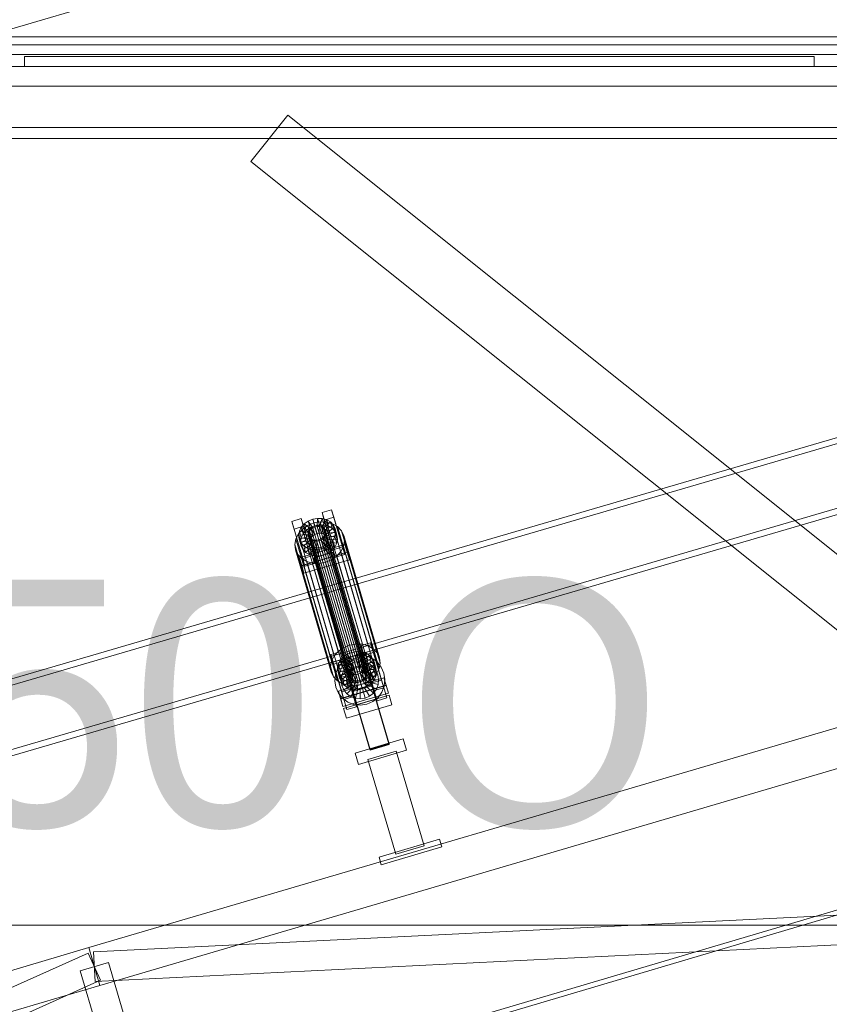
# Model space of a CAD drawing. Header units: millimetres. Extents: x -2233 to 65662, y -50530 to 6847.
# Tile 536 of 656: x 2519 to 3339, y 620 to 1617. Entities that reach past the tile are written whole.
import ezdxf

# ---------------------------------------------------------------- set-up
doc = ezdxf.new("R2010")
doc.units = ezdxf.units.MM
for name, color, linetype, lineweight in [('COTAS_O', 1, 'Continuous', 0), ('COTAS_P', 1, 'Continuous', 0), ('lateral_C01', 7, 'Continuous', 0), ('lateral_tolva', 7, 'Continuous', 0)]:
    doc.layers.add(name, color=color, linetype=linetype, lineweight=lineweight)
doc.dimstyles.new('R19_100', dxfattribs={"dimtxt": 250, "dimasz": 150, "dimexe": 150, "dimexo": 80, "dimgap": 100, "dimtad": 1, "dimtih": 1, "dimtoh": 1, "dimdsep": 46, "dimcen": 0.09, "dimadec": 0, "dimazin": 0, "dimtfac": 1, "dimtdec": 4, "dimtofl": 0, "dimtmove": 0, "dimatfit": 3, "dimfxl": 1, "dimtolj": 1, "dimtzin": 0, "dimarcsym": 0})

# ---------------------------------------------------------------- blocks, each defined once
blk = doc.blocks.new('DIM_R32_1')
at = {"layer": 'COTAS_P'}
for p, q in [((795.97, 1103.41), (9904.9, 3783.41)), ((9904.9, 3783.41), (9748.3, 3784.24)), ((9904.9, 3783.41), (9773.7, 3697.9)), ((10158.93, 2920), (9904.9, 3783.41)), ((795.97, 1103.41), (927.17, 1188.91)), ((1050, 240), (795.97, 1103.41)), ((795.97, 1103.41), (952.57, 1102.57))]:
    blk.add_line(p, q, dxfattribs=at)
blk.add_text('9495 P', height=250, rotation=16.39477, dxfattribs=at).set_placement((5322.21, 2539.34))
blk = doc.blocks.new('DIM_R32_16')
at = {"layer": 'COTAS_O'}
for p, q in [((349.2, 1600), (349.2, 700)), ((3799.2, 1600), (3799.2, 700)), ((349.2, 700), (499.2, 745)), ((3799.2, 700), (3649.2, 745)), ((349.2, 700), (3799.2, 700)), ((349.2, 700), (499.2, 655)), ((3799.2, 700), (3649.2, 655))]:
    blk.add_line(p, q, dxfattribs=at)
blk.add_text('3450 O', height=250, dxfattribs=at).set_placement((2074.2, 800))

msp = doc.modelspace()

# ---------------------------------------------------------------- linework, layer by layer
at = {"layer": 'lateral_C01'}
for p, q in [((1105.699, 51.872), (10210.031, 2747.406)), ((1107.119, 47.078), (10211.451, 2742.611)), ((3776.302, 1319.447), (2835.677, 1044.442)), ((2837.361, 1038.683), (3777.985, 1313.688)), ((2854.991, 978.379), (3795.616, 1253.383)), ((3797.3, 1247.624), (2856.675, 972.62)), ((2825.563, 1118.063), (2835.157, 1120.886)), ((2827.817, 1110.356), (2825.563, 1118.063)), ((2825.563, 1118.063), (2836.693, 1080.352)), ((2835.157, 1120.886), (2837.41, 1113.178)), ((2846.286, 1083.174), (2835.157, 1120.886)), ((2794.864, 1109.031), (2804.458, 1111.853)), ((2797.118, 1101.323), (2794.864, 1109.031)), ((2794.864, 1109.031), (2805.994, 1071.32)), ((2804.458, 1111.853), (2806.711, 1104.146)), ((2815.587, 1074.142), (2804.458, 1111.853)), ((2807.576, 1106.584), (2811.532, 1109.368)), ((2811.084, 1104.949), (2817.19, 1107.485)), ((2811.532, 1109.368), (2816.099, 1111.265)), ((2816.254, 1102.51), (2811.532, 1109.368)), ((2811.532, 1109.368), (2813.463, 1102.762)), ((2816.099, 1111.265), (2820.967, 1112.144)), ((2818.418, 1103.409), (2816.099, 1111.265)), ((2816.099, 1111.265), (2818.03, 1104.659)), ((2817.19, 1107.485), (2823.698, 1108.66)), ((2817.19, 1107.485), (2853.405, 983.615)), ((2820.723, 1103.825), (2820.967, 1112.144)), ((2820.967, 1112.144), (2825.803, 1111.947)), ((2820.967, 1112.144), (2822.898, 1105.538)), ((2823.014, 1103.731), (2825.803, 1111.947)), ((2823.698, 1108.66), (2830.163, 1108.396)), ((2823.698, 1108.66), (2859.913, 984.791)), ((2825.134, 1103.134), (2830.278, 1110.685)), ((2825.803, 1111.947), (2830.278, 1110.685)), ((2825.803, 1111.947), (2827.734, 1105.34)), ((2826.938, 1102.073), (2834.087, 1108.446)), ((2837.41, 1113.178), (2827.817, 1110.356)), ((2838.946, 1072.644), (2827.817, 1110.356)), ((2830.163, 1108.396), (2836.146, 1106.709)), ((2830.163, 1108.396), (2866.378, 984.527)), ((2830.278, 1110.685), (2834.087, 1108.446)), ((2830.278, 1110.685), (2832.21, 1104.079)), ((2834.087, 1108.446), (2836.971, 1105.381)), ((2834.087, 1108.446), (2836.019, 1101.839)), ((2837.41, 1113.178), (2848.54, 1075.467)), ((2806.711, 1104.146), (2797.118, 1101.323)), ((2808.247, 1063.612), (2797.118, 1101.323)), ((2801.685, 1096.57), (2805.796, 1101.227)), ((2801.758, 1095.021), (2802.516, 1099.157)), ((2802.516, 1099.157), (2804.501, 1103.101)), ((2811.984, 1097.673), (2802.516, 1099.157)), ((2802.516, 1099.157), (2804.448, 1092.551)), ((2804.501, 1103.101), (2807.576, 1106.584)), ((2812.924, 1099.541), (2804.501, 1103.101)), ((2804.501, 1103.101), (2806.432, 1096.494)), ((2805.796, 1101.227), (2811.084, 1104.949)), ((2805.796, 1101.227), (2842.011, 977.357)), ((2809.507, 1099.977), (2806.432, 1096.494)), ((2806.711, 1104.146), (2817.841, 1066.435)), ((2814.38, 1101.191), (2807.576, 1106.584)), ((2807.576, 1106.584), (2809.507, 1099.977)), ((2813.463, 1102.762), (2809.507, 1099.977)), ((2809.507, 1099.977), (2816.312, 1094.585)), ((2811.084, 1104.949), (2847.299, 981.08)), ((2811.303, 1096.815), (2811.662, 1098.774)), ((2811.984, 1097.673), (2811.625, 1095.714)), ((2811.662, 1098.774), (2812.602, 1100.642)), ((2811.662, 1098.774), (2853.671, 955.086)), ((2812.924, 1099.541), (2811.984, 1097.673)), ((2813.915, 1091.067), (2811.984, 1097.673)), ((2812.602, 1100.642), (2814.058, 1102.292)), ((2812.602, 1100.642), (2854.611, 956.954)), ((2814.38, 1101.191), (2812.924, 1099.541)), ((2814.855, 1092.935), (2812.924, 1099.541)), ((2818.03, 1104.659), (2813.463, 1102.762)), ((2813.463, 1102.762), (2818.186, 1095.904)), ((2814.058, 1102.292), (2815.932, 1103.611)), ((2814.058, 1102.292), (2856.068, 958.604)), ((2816.254, 1102.51), (2814.38, 1101.191)), ((2816.312, 1094.585), (2814.38, 1101.191)), ((2815.932, 1103.611), (2818.096, 1104.51)), ((2815.932, 1103.611), (2857.941, 959.923)), ((2818.418, 1103.409), (2816.254, 1102.51)), ((2818.186, 1095.904), (2816.254, 1102.51)), ((2822.898, 1105.538), (2818.03, 1104.659)), ((2818.03, 1104.659), (2820.349, 1096.802)), ((2818.096, 1104.51), (2820.402, 1104.926)), ((2818.096, 1104.51), (2860.105, 960.821)), ((2820.723, 1103.825), (2818.418, 1103.409)), ((2820.349, 1096.802), (2818.418, 1103.409)), ((2820.402, 1104.926), (2822.692, 1104.832)), ((2820.402, 1104.926), (2862.411, 961.238)), ((2823.014, 1103.731), (2820.723, 1103.825)), ((2822.655, 1097.219), (2820.723, 1103.825)), ((2822.898, 1105.538), (2822.655, 1097.219)), ((2822.692, 1104.832), (2824.812, 1104.235)), ((2822.692, 1104.832), (2864.702, 961.144)), ((2827.734, 1105.34), (2822.898, 1105.538)), ((2825.134, 1103.134), (2823.014, 1103.731)), ((2824.946, 1097.125), (2823.014, 1103.731)), ((2824.812, 1104.235), (2826.616, 1103.174)), ((2824.812, 1104.235), (2866.821, 960.546)), ((2827.734, 1105.34), (2824.946, 1097.125)), ((2826.938, 1102.073), (2825.134, 1103.134)), ((2827.066, 1096.527), (2825.134, 1103.134)), ((2826.616, 1103.174), (2827.982, 1101.723)), ((2826.616, 1103.174), (2868.626, 959.486)), ((2828.304, 1100.621), (2826.938, 1102.073)), ((2828.87, 1095.467), (2826.938, 1102.073)), ((2832.21, 1104.079), (2827.066, 1096.527)), ((2832.21, 1104.079), (2827.734, 1105.34)), ((2827.982, 1101.723), (2828.817, 1099.979)), ((2827.982, 1101.723), (2869.992, 958.034)), ((2828.304, 1100.621), (2836.971, 1105.381)), ((2829.139, 1098.878), (2828.304, 1100.621)), ((2830.236, 1094.015), (2828.304, 1100.621)), ((2829.063, 1098.062), (2828.703, 1096.103)), ((2828.817, 1099.979), (2829.063, 1098.062)), ((2870.826, 956.291), (2828.817, 1099.979)), ((2836.019, 1101.839), (2828.87, 1095.467)), ((2829.063, 1098.062), (2871.072, 954.374)), ((2838.732, 1101.7), (2829.139, 1098.878)), ((2829.139, 1098.878), (2831.07, 1092.272)), ((2829.384, 1096.961), (2829.139, 1098.878)), ((2829.384, 1096.961), (2839.251, 1097.654)), ((2838.902, 1098.775), (2830.236, 1094.015)), ((2836.019, 1101.839), (2832.21, 1104.079)), ((2838.902, 1098.775), (2836.019, 1101.839)), ((2836.146, 1106.709), (2841.238, 1103.716)), ((2836.146, 1106.709), (2872.36, 982.84)), ((2836.971, 1105.381), (2838.732, 1101.7)), ((2836.971, 1105.381), (2838.902, 1098.775)), ((2839.251, 1097.654), (2838.493, 1093.518)), ((2840.663, 1095.094), (2838.732, 1101.7)), ((2838.732, 1101.7), (2839.251, 1097.654)), ((2840.663, 1095.094), (2838.902, 1098.775)), ((2839.251, 1097.654), (2841.183, 1091.048)), ((2841.238, 1103.716), (2845.092, 1099.619)), ((2841.238, 1103.716), (2877.453, 979.846)), ((2845.092, 1099.619), (2847.447, 1094.698)), ((2845.092, 1099.619), (2881.307, 975.75)), ((2798.019, 1085.769), (2799.032, 1091.298)), ((2799.032, 1091.298), (2801.685, 1096.57)), ((2799.032, 1091.298), (2835.247, 967.429)), ((2801.685, 1096.57), (2837.9, 972.701)), ((2811.625, 1095.714), (2801.758, 1095.021)), ((2801.758, 1095.021), (2803.689, 1088.415)), ((2802.277, 1090.975), (2801.758, 1095.021)), ((2811.87, 1093.797), (2802.277, 1090.975)), ((2802.277, 1090.975), (2804.208, 1084.368)), ((2804.038, 1087.294), (2802.277, 1090.975)), ((2804.448, 1092.551), (2803.689, 1088.415)), ((2803.689, 1088.415), (2813.556, 1089.108)), ((2803.689, 1088.415), (2804.208, 1084.368)), ((2812.705, 1092.054), (2804.038, 1087.294)), ((2804.038, 1087.294), (2805.97, 1080.688)), ((2806.922, 1084.23), (2804.038, 1087.294)), ((2806.432, 1096.494), (2804.448, 1092.551)), ((2804.448, 1092.551), (2813.915, 1091.067)), ((2806.432, 1096.494), (2814.855, 1092.935)), ((2814.071, 1090.602), (2806.922, 1084.23)), ((2815.875, 1089.542), (2810.731, 1081.99)), ((2811.549, 1094.898), (2811.303, 1096.815)), ((2811.303, 1096.815), (2853.312, 953.127)), ((2812.383, 1093.155), (2811.549, 1094.898)), ((2811.549, 1094.898), (2853.558, 951.21)), ((2813.556, 1089.108), (2811.625, 1095.714)), ((2811.625, 1095.714), (2811.87, 1093.797)), ((2813.802, 1087.191), (2811.87, 1093.797)), ((2811.87, 1093.797), (2812.705, 1092.054)), ((2813.749, 1091.703), (2812.383, 1093.155)), ((2812.383, 1093.155), (2854.392, 949.467)), ((2814.636, 1085.448), (2812.705, 1092.054)), ((2812.705, 1092.054), (2814.071, 1090.602)), ((2813.556, 1089.108), (2813.915, 1091.067)), ((2813.802, 1087.191), (2813.556, 1089.108)), ((2815.553, 1090.643), (2813.749, 1091.703)), ((2813.749, 1091.703), (2855.758, 948.015)), ((2813.915, 1091.067), (2814.855, 1092.935)), ((2816.002, 1083.996), (2814.071, 1090.602)), ((2814.071, 1090.602), (2815.875, 1089.542)), ((2814.855, 1092.935), (2816.312, 1094.585)), ((2817.995, 1088.944), (2815.206, 1080.729)), ((2817.673, 1090.045), (2815.553, 1090.643)), ((2815.553, 1090.643), (2857.562, 946.954)), ((2817.806, 1082.935), (2815.875, 1089.542)), ((2815.875, 1089.542), (2817.995, 1088.944)), ((2816.312, 1094.585), (2818.186, 1095.904)), ((2819.964, 1089.951), (2817.673, 1090.045)), ((2817.673, 1090.045), (2859.682, 946.357)), ((2819.926, 1082.338), (2817.995, 1088.944)), ((2817.995, 1088.944), (2820.286, 1088.85)), ((2818.186, 1095.904), (2820.349, 1096.802)), ((2822.269, 1090.368), (2819.964, 1089.951)), ((2819.964, 1089.951), (2861.973, 946.263)), ((2820.286, 1088.85), (2820.042, 1080.531)), ((2820.286, 1088.85), (2822.591, 1089.267)), ((2822.217, 1082.244), (2820.286, 1088.85)), ((2820.349, 1096.802), (2822.655, 1097.219)), ((2824.433, 1091.266), (2822.269, 1090.368)), ((2822.269, 1090.368), (2864.279, 946.68)), ((2822.591, 1089.267), (2824.755, 1090.165)), ((2822.591, 1089.267), (2824.91, 1081.41)), ((2824.523, 1082.66), (2822.591, 1089.267)), ((2822.655, 1097.219), (2824.946, 1097.125)), ((2826.307, 1092.585), (2824.433, 1091.266)), ((2824.433, 1091.266), (2866.442, 947.578)), ((2824.755, 1090.165), (2826.629, 1091.484)), ((2824.755, 1090.165), (2829.477, 1083.307)), ((2826.686, 1083.559), (2824.755, 1090.165)), ((2824.946, 1097.125), (2827.066, 1096.527)), ((2827.763, 1094.235), (2826.307, 1092.585)), ((2826.307, 1092.585), (2868.316, 948.897)), ((2826.629, 1091.484), (2828.085, 1093.134)), ((2826.629, 1091.484), (2833.433, 1086.092)), ((2828.56, 1084.878), (2826.629, 1091.484)), ((2827.066, 1096.527), (2828.87, 1095.467)), ((2828.703, 1096.103), (2827.763, 1094.235)), ((2827.763, 1094.235), (2869.773, 950.547)), ((2828.085, 1093.134), (2829.025, 1095.002)), ((2828.085, 1093.134), (2836.508, 1089.574)), ((2830.017, 1086.528), (2828.085, 1093.134)), ((2828.703, 1096.103), (2870.713, 952.415)), ((2828.87, 1095.467), (2830.236, 1094.015)), ((2829.025, 1095.002), (2829.384, 1096.961)), ((2829.025, 1095.002), (2838.493, 1093.518)), ((2830.957, 1088.396), (2829.025, 1095.002)), ((2831.316, 1090.355), (2829.384, 1096.961)), ((2830.957, 1088.396), (2830.017, 1086.528)), ((2830.236, 1094.015), (2831.07, 1092.272)), ((2831.316, 1090.355), (2830.957, 1088.396)), ((2840.424, 1086.912), (2830.957, 1088.396)), ((2831.07, 1092.272), (2840.663, 1095.094)), ((2831.07, 1092.272), (2831.316, 1090.355)), ((2841.183, 1091.048), (2831.316, 1090.355)), ((2836.508, 1089.574), (2833.433, 1086.092)), ((2838.493, 1093.518), (2836.508, 1089.574)), ((2836.508, 1089.574), (2838.44, 1082.968)), ((2838.493, 1093.518), (2840.424, 1086.912)), ((2840.424, 1086.912), (2841.183, 1091.048)), ((2841.183, 1091.048), (2840.663, 1095.094)), ((2848.141, 1089.289), (2847.127, 1083.76)), ((2847.447, 1094.698), (2848.141, 1089.289)), ((2883.662, 970.829), (2847.447, 1094.698)), ((2848.141, 1089.289), (2884.356, 965.42)), ((2798.713, 1080.36), (2798.019, 1085.769)), ((2798.019, 1085.769), (2834.233, 961.9)), ((2801.067, 1075.439), (2798.713, 1080.36)), ((2798.713, 1080.36), (2834.927, 956.491)), ((2802.652, 1072.044), (2848.701, 1085.592)), ((2804.208, 1084.368), (2813.802, 1087.191)), ((2804.208, 1084.368), (2805.97, 1080.688)), ((2850.954, 1077.885), (2804.906, 1064.337)), ((2851.019, 1077.736), (2804.971, 1064.188)), ((2805.97, 1080.688), (2814.636, 1085.448)), ((2805.97, 1080.688), (2808.853, 1077.623)), ((2806.922, 1084.23), (2808.853, 1077.623)), ((2810.731, 1081.99), (2806.922, 1084.23)), ((2808.853, 1077.623), (2816.002, 1083.996)), ((2808.853, 1077.623), (2812.662, 1075.384)), ((2810.731, 1081.99), (2812.662, 1075.384)), ((2815.206, 1080.729), (2810.731, 1081.99)), ((2812.662, 1075.384), (2817.806, 1082.935)), ((2814.636, 1085.448), (2813.802, 1087.191)), ((2816.002, 1083.996), (2814.636, 1085.448)), ((2815.206, 1080.729), (2817.137, 1074.122)), ((2820.042, 1080.531), (2815.206, 1080.729)), ((2817.806, 1082.935), (2816.002, 1083.996)), ((2817.137, 1074.122), (2819.926, 1082.338)), ((2817.174, 1072.264), (2836.361, 1077.909)), ((2836.432, 1077.665), (2817.246, 1072.02)), ((2819.926, 1082.338), (2817.806, 1082.935)), ((2822.217, 1082.244), (2819.926, 1082.338)), ((2824.91, 1081.41), (2820.042, 1080.531)), ((2820.042, 1080.531), (2821.974, 1073.925)), ((2821.974, 1073.925), (2822.217, 1082.244)), ((2824.523, 1082.66), (2822.217, 1082.244)), ((2826.686, 1083.559), (2824.523, 1082.66)), ((2826.841, 1074.804), (2824.523, 1082.66)), ((2829.477, 1083.307), (2824.91, 1081.41)), ((2824.91, 1081.41), (2826.841, 1074.804)), ((2828.56, 1084.878), (2826.686, 1083.559)), ((2831.409, 1076.701), (2826.686, 1083.559)), ((2830.017, 1086.528), (2828.56, 1084.878)), ((2835.365, 1079.485), (2828.56, 1084.878)), ((2833.433, 1086.092), (2829.477, 1083.307)), ((2829.477, 1083.307), (2831.409, 1076.701)), ((2838.44, 1082.968), (2830.017, 1086.528)), ((2831.409, 1076.701), (2835.365, 1079.485)), ((2833.433, 1086.092), (2835.365, 1079.485)), ((2835.365, 1079.485), (2838.44, 1082.968)), ((2836.361, 1077.909), (2836.432, 1077.665)), ((2893.553, 883.534), (2836.361, 1077.909)), ((2836.432, 1077.665), (2893.625, 883.289)), ((2846.286, 1083.174), (2836.693, 1080.352)), ((2836.693, 1080.352), (2838.946, 1072.644)), ((2838.44, 1082.968), (2840.424, 1086.912)), ((2844.474, 1078.488), (2840.364, 1073.832)), ((2847.127, 1083.76), (2844.474, 1078.488)), ((2844.474, 1078.488), (2880.689, 954.619)), ((2848.54, 1075.467), (2846.286, 1083.174)), ((2847.127, 1083.76), (2883.342, 959.891)), ((2848.701, 1085.592), (2850.954, 1077.885)), ((2851.019, 1077.736), (2848.701, 1085.592)), ((2850.954, 1077.885), (2853.273, 1070.028)), ((2853.273, 1070.028), (2851.019, 1077.736)), ((2804.922, 1071.343), (2801.067, 1075.439)), ((2801.067, 1075.439), (2837.282, 951.57)), ((2804.906, 1064.337), (2802.652, 1072.044)), ((2802.652, 1072.044), (2804.971, 1064.188)), ((2810.014, 1068.349), (2804.922, 1071.343)), ((2804.922, 1071.343), (2841.137, 947.473)), ((2815.587, 1074.142), (2805.994, 1071.32)), ((2805.994, 1071.32), (2808.247, 1063.612)), ((2807.224, 1056.48), (2853.273, 1070.028)), ((2815.997, 1066.663), (2810.014, 1068.349)), ((2810.014, 1068.349), (2846.229, 944.48)), ((2812.662, 1075.384), (2817.137, 1074.122)), ((2817.841, 1066.435), (2815.587, 1074.142)), ((2817.137, 1074.122), (2821.974, 1073.925)), ((2817.246, 1072.02), (2817.174, 1072.264)), ((2874.366, 877.888), (2817.174, 1072.264)), ((2874.438, 877.644), (2817.246, 1072.02)), ((2821.974, 1073.925), (2826.841, 1074.804)), ((2828.969, 1067.574), (2822.462, 1066.398)), ((2826.841, 1074.804), (2831.409, 1076.701)), ((2835.075, 1070.109), (2828.969, 1067.574)), ((2828.969, 1067.574), (2865.184, 943.704)), ((2840.364, 1073.832), (2835.075, 1070.109)), ((2835.075, 1070.109), (2871.29, 946.24)), ((2838.946, 1072.644), (2848.54, 1075.467)), ((2840.364, 1073.832), (2876.579, 949.963)), ((2807.224, 1056.48), (2804.906, 1064.337)), ((2804.971, 1064.188), (2807.224, 1056.48)), ((2808.247, 1063.612), (2817.841, 1066.435)), ((2822.462, 1066.398), (2815.997, 1066.663)), ((2815.997, 1066.663), (2852.211, 942.793)), ((2822.462, 1066.398), (2858.677, 942.529)), ((2835.677, 1044.442), (1895.052, 769.438)), ((1896.736, 763.679), (2837.361, 1038.683)), ((2854.991, 978.379), (2835.677, 1044.442)), ((2835.677, 1044.442), (2837.361, 1038.683)), ((2837.361, 1038.683), (2856.675, 972.62)), ((2589.177, 677.216), (3740.385, 1015.921)), ((1914.367, 703.374), (2854.991, 978.379)), ((2847.299, 981.08), (2842.011, 977.357)), ((2853.405, 983.615), (2847.299, 981.08)), ((2859.913, 984.791), (2853.405, 983.615)), ((2866.378, 984.527), (2859.913, 984.791)), ((2864.997, 983.183), (2874.591, 986.006)), ((2867.251, 975.476), (2864.997, 983.183)), ((2864.997, 983.183), (2876.127, 945.472)), ((2872.36, 982.84), (2866.378, 984.527)), ((2876.844, 978.298), (2867.251, 975.476)), ((2877.453, 979.846), (2872.36, 982.84)), ((2874.591, 986.006), (2876.844, 978.298)), ((2885.72, 948.294), (2874.591, 986.006)), ((2876.844, 978.298), (2887.974, 940.587)), ((2881.307, 975.75), (2877.453, 979.846)), ((2856.675, 972.62), (1916.05, 697.615)), ((2600.468, 638.842), (3751.675, 977.547)), ((2834.298, 974.151), (2843.892, 976.974)), ((2836.552, 966.444), (2834.298, 974.151)), ((2834.298, 974.151), (2845.428, 936.44)), ((2837.9, 972.701), (2835.247, 967.429)), ((2846.145, 969.266), (2836.552, 966.444)), ((2842.011, 977.357), (2837.9, 972.701)), ((2841.95, 964.277), (2843.935, 968.221)), ((2843.892, 976.974), (2846.145, 969.266)), ((2855.021, 939.262), (2843.892, 976.974)), ((2843.935, 968.221), (2847.01, 971.704)), ((2852.358, 964.661), (2843.935, 968.221)), ((2843.935, 968.221), (2845.866, 961.615)), ((2845.452, 965.771), (2850.613, 969.934)), ((2846.145, 969.266), (2857.275, 931.555)), ((2847.01, 971.704), (2850.966, 974.489)), ((2853.814, 966.311), (2847.01, 971.704)), ((2847.01, 971.704), (2848.941, 965.098)), ((2852.897, 967.882), (2848.941, 965.098)), ((2850.613, 969.934), (2856.675, 972.62)), ((2850.966, 974.489), (2855.533, 976.385)), ((2855.688, 967.63), (2850.966, 974.489)), ((2850.966, 974.489), (2852.897, 967.882)), ((2857.464, 969.779), (2852.897, 967.882)), ((2852.897, 967.882), (2857.62, 961.024)), ((2855.688, 967.63), (2853.814, 966.311)), ((2855.533, 976.385), (2860.401, 977.265)), ((2857.852, 968.529), (2855.533, 976.385)), ((2855.533, 976.385), (2857.464, 969.779)), ((2857.852, 968.529), (2855.688, 967.63)), ((2857.62, 961.024), (2855.688, 967.63)), ((2856.675, 972.62), (2863.226, 973.645)), ((2862.332, 970.658), (2857.464, 969.779)), ((2857.464, 969.779), (2859.783, 961.922)), ((2860.157, 968.945), (2857.852, 968.529)), ((2859.783, 961.922), (2857.852, 968.529)), ((2860.157, 968.945), (2860.401, 977.265)), ((2862.448, 968.851), (2860.157, 968.945)), ((2862.089, 962.339), (2860.157, 968.945)), ((2860.401, 977.265), (2865.237, 977.067)), ((2860.401, 977.265), (2862.332, 970.658)), ((2862.332, 970.658), (2862.089, 962.339)), ((2867.168, 970.46), (2862.332, 970.658)), ((2862.448, 968.851), (2865.237, 977.067)), ((2864.568, 968.254), (2862.448, 968.851)), ((2864.38, 962.245), (2862.448, 968.851)), ((2863.226, 973.645), (2869.819, 972.94)), ((2867.168, 970.46), (2864.38, 962.245)), ((2864.568, 968.254), (2869.712, 975.805)), ((2866.372, 967.193), (2864.568, 968.254)), ((2866.5, 961.648), (2864.568, 968.254)), ((2865.237, 977.067), (2869.712, 975.805)), ((2865.237, 977.067), (2867.168, 970.46)), ((2866.372, 967.193), (2873.521, 973.566)), ((2871.644, 969.199), (2866.5, 961.648)), ((2871.644, 969.199), (2867.168, 970.46)), ((2878.38, 937.764), (2867.251, 975.476)), ((2867.738, 965.742), (2876.405, 970.501)), ((2867.905, 973.422), (2877.499, 976.245)), ((2867.905, 973.422), (2881.453, 927.374)), ((2869.712, 975.805), (2873.521, 973.566)), ((2869.712, 975.805), (2871.644, 969.199)), ((2869.819, 972.94), (2876.005, 970.552)), ((2875.453, 966.959), (2871.644, 969.199)), ((2873.521, 973.566), (2876.405, 970.501)), ((2873.521, 973.566), (2875.453, 966.959)), ((2876.005, 970.552), (2881.362, 966.645)), ((2876.405, 970.501), (2878.166, 966.821)), ((2876.405, 970.501), (2878.336, 963.895)), ((2891.047, 930.196), (2877.499, 976.245)), ((2883.662, 970.829), (2881.307, 975.75)), ((2884.356, 965.42), (2883.662, 970.829)), ((2835.247, 967.429), (2834.233, 961.9)), ((2834.233, 961.9), (2834.927, 956.491)), ((2847.681, 928.732), (2836.552, 966.444)), ((2837.206, 964.39), (2846.8, 967.213)), ((2837.206, 964.39), (2850.755, 918.342)), ((2839.157, 954.227), (2841.545, 960.413)), ((2841.192, 960.141), (2841.95, 964.277)), ((2851.059, 960.834), (2841.192, 960.141)), ((2841.192, 960.141), (2843.123, 953.535)), ((2841.711, 956.095), (2841.192, 960.141)), ((2841.545, 960.413), (2845.452, 965.771)), ((2851.304, 958.918), (2841.711, 956.095)), ((2851.418, 962.793), (2841.95, 964.277)), ((2841.95, 964.277), (2843.882, 957.671)), ((2843.882, 957.671), (2843.123, 953.535)), ((2845.866, 961.615), (2843.882, 957.671)), ((2843.882, 957.671), (2853.349, 956.187)), ((2848.941, 965.098), (2845.866, 961.615)), ((2845.866, 961.615), (2854.289, 958.055)), ((2860.348, 921.164), (2846.8, 967.213)), ((2847.164, 957.349), (2850.086, 961.357)), ((2848.941, 965.098), (2855.746, 959.705)), ((2850.086, 961.357), (2853.947, 964.471)), ((2857.327, 954.46), (2850.086, 961.357)), ((2851.418, 962.793), (2851.059, 960.834)), ((2852.99, 954.228), (2851.059, 960.834)), ((2851.059, 960.834), (2851.304, 958.918)), ((2853.236, 952.311), (2851.304, 958.918)), ((2851.304, 958.918), (2852.139, 957.174)), ((2852.358, 964.661), (2851.418, 962.793)), ((2853.349, 956.187), (2851.418, 962.793)), ((2853.814, 966.311), (2852.358, 964.661)), ((2854.289, 958.055), (2852.358, 964.661)), ((2853.349, 956.187), (2854.289, 958.055)), ((2855.746, 959.705), (2853.814, 966.311)), ((2853.947, 964.471), (2858.482, 966.48)), ((2859.156, 955.935), (2853.947, 964.471)), ((2854.289, 958.055), (2855.746, 959.705)), ((2856.068, 958.604), (2854.611, 956.954)), ((2855.746, 959.705), (2857.62, 961.024)), ((2857.941, 959.923), (2856.068, 958.604)), ((2857.62, 961.024), (2859.783, 961.922)), ((2860.105, 960.821), (2857.941, 959.923)), ((2858.482, 966.48), (2863.382, 967.247)), ((2861.304, 956.887), (2858.482, 966.48)), ((2859.783, 961.922), (2862.089, 962.339)), ((2862.411, 961.238), (2860.105, 960.821)), ((2862.089, 962.339), (2864.38, 962.245)), ((2864.702, 961.144), (2862.411, 961.238)), ((2863.625, 957.25), (2863.382, 967.247)), ((2863.382, 967.247), (2868.314, 966.719)), ((2864.38, 962.245), (2866.5, 961.648)), ((2866.821, 960.546), (2864.702, 961.144)), ((2865.961, 957), (2868.314, 966.719)), ((2866.063, 956.604), (2867.519, 958.254)), ((2867.738, 965.742), (2866.372, 967.193)), ((2868.304, 960.587), (2866.372, 967.193)), ((2866.5, 961.648), (2868.304, 960.587)), ((2868.626, 959.486), (2866.821, 960.546)), ((2867.519, 958.254), (2868.459, 960.122)), ((2867.519, 958.254), (2875.942, 954.695)), ((2869.451, 951.648), (2867.519, 958.254)), ((2868.573, 963.998), (2867.738, 965.742)), ((2869.67, 959.135), (2867.738, 965.742)), ((2868.153, 956.154), (2872.941, 964.933)), ((2875.453, 966.959), (2868.304, 960.587)), ((2868.304, 960.587), (2869.67, 959.135)), ((2868.314, 966.719), (2872.941, 964.933)), ((2868.459, 960.122), (2868.818, 962.081)), ((2868.459, 960.122), (2877.927, 958.638)), ((2870.391, 953.516), (2868.459, 960.122)), ((2878.166, 966.821), (2868.573, 963.998)), ((2868.573, 963.998), (2870.504, 957.392)), ((2868.818, 962.081), (2868.573, 963.998)), ((2869.992, 958.034), (2868.626, 959.486)), ((2868.818, 962.081), (2878.685, 962.774)), ((2870.75, 955.475), (2868.818, 962.081)), ((2878.336, 963.895), (2869.67, 959.135)), ((2869.67, 959.135), (2870.504, 957.392)), ((2870.826, 956.291), (2869.992, 958.034)), ((2870.052, 954.769), (2876.948, 962.011)), ((2870.504, 957.392), (2880.097, 960.214)), ((2871.527, 952.941), (2880.063, 958.15)), ((2872.941, 964.933), (2876.948, 962.011)), ((2878.336, 963.895), (2875.453, 966.959)), ((2877.927, 958.638), (2875.942, 954.695)), ((2876.948, 962.011), (2880.063, 958.15)), ((2878.685, 962.774), (2877.927, 958.638)), ((2877.927, 958.638), (2879.858, 952.032)), ((2880.097, 960.214), (2878.166, 966.821)), ((2878.166, 966.821), (2878.685, 962.774)), ((2880.097, 960.214), (2878.336, 963.895)), ((2878.685, 962.774), (2880.617, 956.168)), ((2880.063, 958.15), (2882.072, 953.615)), ((2880.617, 956.168), (2880.097, 960.214)), ((2880.689, 954.619), (2883.342, 959.891)), ((2881.362, 966.645), (2885.526, 961.484)), ((2883.342, 959.891), (2884.356, 965.42)), ((2885.526, 961.484), (2888.212, 955.422)), ((2834.927, 956.491), (2837.282, 951.57)), ((2837.282, 951.57), (2841.137, 947.473)), ((2838.452, 947.634), (2839.157, 954.227)), ((2841.711, 956.095), (2843.642, 949.489)), ((2843.472, 952.414), (2841.711, 956.095)), ((2842.086, 937.164), (2888.135, 950.712)), ((2843.123, 953.535), (2852.99, 954.228)), ((2843.123, 953.535), (2843.642, 949.489)), ((2852.139, 957.174), (2843.472, 952.414)), ((2843.472, 952.414), (2845.404, 945.808)), ((2846.356, 949.35), (2843.472, 952.414)), ((2843.642, 949.489), (2853.236, 952.311)), ((2843.642, 949.489), (2845.404, 945.808)), ((2844.85, 947.79), (2845.378, 952.722)), ((2854.847, 948.033), (2844.85, 947.79)), ((2845.617, 942.89), (2844.85, 947.79)), ((2845.378, 952.722), (2847.164, 957.349)), ((2855.097, 950.37), (2845.378, 952.722)), ((2845.404, 945.808), (2854.07, 950.568)), ((2853.505, 955.722), (2846.356, 949.35)), ((2846.356, 949.35), (2848.287, 942.743)), ((2850.165, 947.11), (2846.356, 949.35)), ((2855.943, 952.561), (2847.164, 957.349)), ((2848.287, 942.743), (2855.436, 949.116)), ((2855.309, 954.662), (2850.165, 947.11)), ((2852.096, 940.504), (2857.24, 948.055)), ((2854.07, 950.568), (2852.139, 957.174)), ((2852.139, 957.174), (2853.505, 955.722)), ((2852.99, 954.228), (2853.349, 956.187)), ((2853.236, 952.311), (2852.99, 954.228)), ((2854.07, 950.568), (2853.236, 952.311)), ((2853.671, 955.086), (2853.312, 953.127)), ((2853.312, 953.127), (2853.558, 951.21)), ((2855.436, 949.116), (2853.505, 955.722)), ((2853.505, 955.722), (2855.309, 954.662)), ((2853.558, 951.21), (2854.392, 949.467)), ((2854.611, 956.954), (2853.671, 955.086)), ((2855.436, 949.116), (2854.07, 950.568)), ((2854.392, 949.467), (2855.758, 948.015)), ((2857.429, 954.064), (2854.64, 945.849)), ((2854.847, 948.033), (2855.097, 950.37)), ((2855.21, 945.712), (2854.847, 948.033)), ((2855.097, 950.37), (2855.943, 952.561)), ((2857.24, 948.055), (2855.309, 954.662)), ((2855.309, 954.662), (2857.429, 954.064)), ((2857.24, 948.055), (2855.436, 949.116)), ((2855.758, 948.015), (2857.562, 946.954)), ((2855.943, 952.561), (2857.327, 954.46)), ((2859.36, 947.458), (2857.24, 948.055)), ((2857.327, 954.46), (2859.156, 955.935)), ((2859.36, 947.458), (2857.429, 954.064)), ((2857.429, 954.064), (2859.72, 953.97)), ((2859.156, 955.935), (2861.304, 956.887)), ((2859.72, 953.97), (2859.476, 945.651)), ((2859.72, 953.97), (2862.025, 954.387)), ((2861.651, 947.364), (2859.72, 953.97)), ((2861.304, 956.887), (2863.625, 957.25)), ((2863.957, 947.781), (2861.651, 947.364)), ((2862.025, 954.387), (2864.189, 955.285)), ((2862.025, 954.387), (2864.344, 946.53)), ((2863.957, 947.781), (2862.025, 954.387)), ((2863.625, 957.25), (2865.961, 957)), ((2866.12, 948.679), (2863.957, 947.781)), ((2866.275, 939.924), (2863.957, 947.781)), ((2864.189, 955.285), (2866.063, 956.604)), ((2864.189, 955.285), (2868.911, 948.427)), ((2866.12, 948.679), (2864.189, 955.285)), ((2868.911, 948.427), (2864.344, 946.53)), ((2865.961, 957), (2868.153, 956.154)), ((2866.063, 956.604), (2872.867, 951.212)), ((2867.994, 949.998), (2866.063, 956.604)), ((2867.994, 949.998), (2866.12, 948.679)), ((2870.843, 941.821), (2866.12, 948.679)), ((2866.442, 947.578), (2868.316, 948.897)), ((2869.451, 951.648), (2867.994, 949.998)), ((2874.799, 944.605), (2867.994, 949.998)), ((2868.153, 956.154), (2870.052, 954.769)), ((2868.316, 948.897), (2869.773, 950.547)), ((2872.867, 951.212), (2868.911, 948.427)), ((2868.911, 948.427), (2870.843, 941.821)), ((2870.391, 953.516), (2869.451, 951.648)), ((2877.874, 948.088), (2869.451, 951.648)), ((2869.773, 950.547), (2870.713, 952.415)), ((2870.052, 954.769), (2871.527, 952.941)), ((2870.75, 955.475), (2870.391, 953.516)), ((2879.858, 952.032), (2870.391, 953.516)), ((2870.504, 957.392), (2870.75, 955.475)), ((2870.713, 952.415), (2871.072, 954.374)), ((2880.617, 956.168), (2870.75, 955.475)), ((2871.072, 954.374), (2870.826, 956.291)), ((2871.29, 946.24), (2876.579, 949.963)), ((2871.527, 952.941), (2872.478, 950.793)), ((2882.072, 953.615), (2872.478, 950.793)), ((2872.478, 950.793), (2872.842, 948.472)), ((2872.842, 948.472), (2872.592, 946.135)), ((2872.842, 948.472), (2882.839, 948.715)), ((2875.942, 954.695), (2872.867, 951.212)), ((2872.867, 951.212), (2874.799, 944.605)), ((2874.799, 944.605), (2877.874, 948.088)), ((2875.942, 954.695), (2877.874, 948.088)), ((2885.72, 948.294), (2876.127, 945.472)), ((2876.579, 949.963), (2880.689, 954.619)), ((2877.874, 948.088), (2879.858, 952.032)), ((2879.858, 952.032), (2880.617, 956.168)), ((2882.072, 953.615), (2882.839, 948.715)), ((2882.839, 948.715), (2882.311, 943.783)), ((2887.974, 940.587), (2885.72, 948.294)), ((2888.135, 950.712), (2890.388, 943.005)), ((2890.453, 942.856), (2888.135, 950.712)), ((2888.212, 955.422), (2889.237, 948.871)), ((2889.237, 948.871), (2888.532, 942.278)), ((2839.477, 941.083), (2838.452, 947.634)), ((2842.163, 935.021), (2839.477, 941.083)), ((2841.137, 947.473), (2846.229, 944.48)), ((2890.388, 943.005), (2844.34, 929.457)), ((2890.453, 942.856), (2844.405, 929.308)), ((2845.404, 945.808), (2848.287, 942.743)), ((2855.021, 939.262), (2845.428, 936.44)), ((2855.21, 945.712), (2845.617, 942.89)), ((2847.626, 938.355), (2845.617, 942.89)), ((2846.229, 944.48), (2852.211, 942.793)), ((2856.162, 943.564), (2847.626, 938.355)), ((2850.74, 934.494), (2847.626, 938.355)), ((2848.287, 942.743), (2852.096, 940.504)), ((2850.165, 947.11), (2852.096, 940.504)), ((2854.64, 945.849), (2850.165, 947.11)), ((2857.637, 941.736), (2850.74, 934.494)), ((2852.096, 940.504), (2856.571, 939.243)), ((2852.211, 942.793), (2858.677, 942.529)), ((2854.64, 945.849), (2856.571, 939.243)), ((2859.476, 945.651), (2854.64, 945.849)), ((2859.535, 940.351), (2854.748, 931.572)), ((2857.275, 931.555), (2855.021, 939.262)), ((2856.162, 943.564), (2855.21, 945.712)), ((2857.637, 941.736), (2856.162, 943.564)), ((2856.527, 937.66), (2875.713, 943.306)), ((2856.571, 939.243), (2859.36, 947.458)), ((2856.571, 939.243), (2861.408, 939.045)), ((2875.948, 942.509), (2856.761, 936.863)), ((2857.562, 946.954), (2859.682, 946.357)), ((2859.535, 940.351), (2857.637, 941.736)), ((2858.677, 942.529), (2865.184, 943.704)), ((2861.651, 947.364), (2859.36, 947.458)), ((2861.727, 939.505), (2859.375, 929.786)), ((2864.344, 946.53), (2859.476, 945.651)), ((2859.476, 945.651), (2861.408, 939.045)), ((2861.727, 939.505), (2859.535, 940.351)), ((2859.682, 946.357), (2861.973, 946.263)), ((2861.408, 939.045), (2861.651, 947.364)), ((2861.408, 939.045), (2866.275, 939.924)), ((2864.063, 939.255), (2861.727, 939.505)), ((2861.973, 946.263), (2864.279, 946.68)), ((2866.385, 939.618), (2864.063, 939.255)), ((2864.063, 939.255), (2864.307, 929.258)), ((2864.279, 946.68), (2866.442, 947.578)), ((2864.344, 946.53), (2866.275, 939.924)), ((2865.184, 943.704), (2871.29, 946.24)), ((2866.275, 939.924), (2870.843, 941.821)), ((2868.533, 940.57), (2866.385, 939.618)), ((2866.385, 939.618), (2869.207, 930.025)), ((2870.361, 942.045), (2868.533, 940.57)), ((2868.533, 940.57), (2873.742, 932.034)), ((2871.746, 943.944), (2870.361, 942.045)), ((2870.361, 942.045), (2877.602, 935.148)), ((2870.843, 941.821), (2874.799, 944.605)), ((2872.592, 946.135), (2871.746, 943.944)), ((2871.746, 943.944), (2880.525, 939.156)), ((2872.592, 946.135), (2882.311, 943.783)), ((2875.713, 943.306), (2875.948, 942.509)), ((2893.241, 883.743), (2875.713, 943.306)), ((2875.948, 942.509), (2893.476, 882.946)), ((2876.127, 945.472), (2878.38, 937.764)), ((2880.525, 939.156), (2877.602, 935.148)), ((2878.38, 937.764), (2887.974, 940.587)), ((2882.311, 943.783), (2880.525, 939.156)), ((2888.532, 942.278), (2886.144, 936.092)), ((2890.388, 943.005), (2892.707, 935.148)), ((2892.707, 935.148), (2890.453, 942.856)), ((2844.34, 929.457), (2842.086, 937.164)), ((2842.086, 937.164), (2844.405, 929.308)), ((2846.326, 929.86), (2842.163, 935.021)), ((2846.658, 921.6), (2844.34, 929.457)), ((2844.405, 929.308), (2846.658, 921.6)), ((2845.428, 936.44), (2847.681, 928.732)), ((2851.684, 925.953), (2846.326, 929.86)), ((2846.658, 921.6), (2892.707, 935.148)), ((2847.312, 919.414), (2893.36, 932.962)), ((2847.681, 928.732), (2857.275, 931.555)), ((2854.748, 931.572), (2850.74, 934.494)), ((2859.375, 929.786), (2854.748, 931.572)), ((2856.761, 936.863), (2856.527, 937.66)), ((2874.055, 878.097), (2856.527, 937.66)), ((2874.289, 877.3), (2856.761, 936.863)), ((2864.307, 929.258), (2859.375, 929.786)), ((2879.93, 929.01), (2860.743, 923.365)), ((2869.207, 930.025), (2864.307, 929.258)), ((2873.742, 932.034), (2869.207, 930.025)), ((2877.602, 935.148), (2873.742, 932.034)), ((2882.237, 930.734), (2877.076, 926.571)), ((2879.93, 929.01), (2893.365, 883.346)), ((2881.453, 927.374), (2891.047, 930.196)), ((2886.144, 936.092), (2882.237, 930.734)), ((2896.183, 923.368), (2893.36, 932.962)), ((2847.312, 919.414), (2850.135, 909.82)), ((2850.135, 909.82), (2896.183, 923.368)), ((2850.755, 918.342), (2860.348, 921.164)), ((2857.87, 923.565), (2851.684, 925.953)), ((2864.463, 922.86), (2857.87, 923.565)), ((2874.178, 877.701), (2860.743, 923.365)), ((2871.014, 923.885), (2864.463, 922.86)), ((2877.076, 926.571), (2871.014, 923.885)), ((2859.122, 874.313), (2907.856, 888.652)), ((2911.243, 877.14), (2907.856, 888.652)), ((2893.241, 883.743), (2874.055, 878.097)), ((2874.055, 878.097), (2874.289, 877.3)), ((2893.365, 883.346), (2874.178, 877.701)), ((2874.289, 877.3), (2893.476, 882.946)), ((2893.553, 883.534), (2874.366, 877.888)), ((2874.366, 877.888), (2874.438, 877.644)), ((2874.438, 877.644), (2893.625, 883.289)), ((2893.476, 882.946), (2893.241, 883.743)), ((2893.625, 883.289), (2893.553, 883.534)), ((2859.122, 874.313), (2862.509, 862.801)), ((2862.509, 862.801), (2911.243, 877.14)), ((2871.922, 867.655), (2900.702, 876.123)), ((2928.896, 780.294), (2900.702, 876.123)), ((2871.922, 867.655), (2900.116, 771.827)), ((2883.243, 768.947), (2944.641, 787.011)), ((2885.501, 761.272), (2946.899, 779.336)), ((2900.116, 771.827), (2928.896, 780.294)), ((2946.899, 779.336), (2944.641, 787.011)), ((2883.243, 768.947), (2885.501, 761.272)), ((2594.087, 673.011), (3827.149, 733.507)), ((2595.558, 643.047), (3828.619, 703.543)), ((1437.97, 338.511), (2589.177, 677.216)), ((1483.761, 175.677), (2588.679, 671.713)), ((2588.679, 671.713), (2600.966, 644.345)), ((2589.177, 677.216), (2600.468, 638.842)), ((2594.087, 673.011), (2595.558, 643.047)), ((2609.213, 662.263), (2580.432, 653.795)), ((2609.213, 662.263), (2691.066, 384.054)), ((2662.286, 375.587), (2580.432, 653.795)), ((1449.26, 300.138), (2600.468, 638.842)), ((1496.048, 148.309), (2600.966, 644.345))]:
    msp.add_line(p, q, dxfattribs=at)
at = {"layer": 'lateral_tolva'}
for p, q in [((1634.2, 1600), (3614.2, 1600)), ((1634.2, 1592), (3614.2, 1592)), ((1634.2, 1582), (3614.2, 1582)), ((2524.2, 1580), (3324.2, 1580)), ((2524.2, 1580), (2524.2, 1570)), ((3324.2, 1570), (3324.2, 1580)), ((1634.2, 1570), (3614.2, 1570)), ((2524.2, 1570), (3324.2, 1570)), ((1634.2, 1550), (3614.2, 1550)), ((2753.467, 1473.567), (2790.933, 1520.433)), ((3837.933, 683.433), (2790.933, 1520.433)), ((252.7, 1508), (3895.7, 1508)), ((252.7, 1497), (3895.7, 1497)), ((3800.467, 636.567), (2753.467, 1473.567))]:
    msp.add_line(p, q, dxfattribs=at)

# ---------------------------------------------------------------- dimensions: what is measured, and where the dimension line sits
at = {"layer": 'COTAS_O'}
dim = msp.add_aligned_dim(p1=(349.2, 1600), p2=(3799.2, 1600), distance=-900, text='<> O', dimstyle='R19_100', dxfattribs=at)
dim.commit()
dim.dimension.update_dxf_attribs({"geometry": 'DIM_R32_16', "text_midpoint": (2074.2, 700)})
at = {"layer": 'COTAS_P'}
dim = msp.add_aligned_dim(p1=(1050, 240), p2=(10158.931, 2920), distance=900, text='<> P', dimstyle='R19_100', dxfattribs=at)
dim.commit()
dim.dimension.update_dxf_attribs({"geometry": 'DIM_R32_1', "text_midpoint": (5350.437, 2443.406)})

doc.saveas('drawing.dxf')
